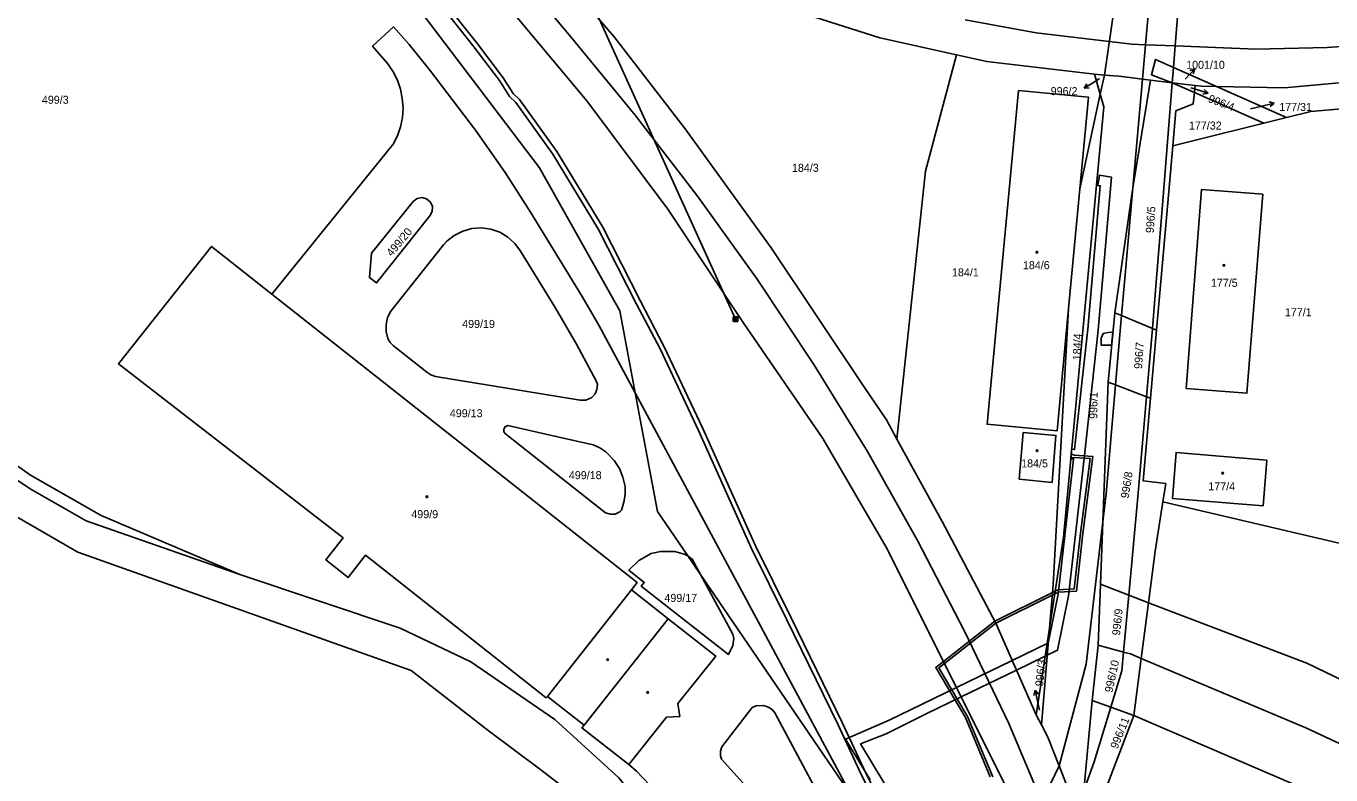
# Model space of a CAD drawing. Extents: x -757266 to -753360, y -1162585 to -1157740.
# Drawn here: x -755337.9 to -755060.8, y -1162399 to -1162239.9 of the extents above; entities that cross this region are included whole.
import ezdxf

# ---------------------------------------------------------------- set-up
doc = ezdxf.new("R2010")
doc.units = 0
for name, color, linetype in [('Hranice kat_území', 7, 'Continuous'), ('Hranice parcel', 7, 'Continuous'), ('Parcelní čísla', 7, 'Continuous'), ('Pop  PČ popisy', 7, 'Continuous'), ('Poz předměty', 7, 'Continuous'), ('Vnitřní kresba', 7, 'Continuous'), ('Věcná břemena k části', 7, 'Continuous'), ('Značky budov', 7, 'Continuous')]:
    doc.layers.add(name, color=color, linetype=linetype)

msp = doc.modelspace()

# ---------------------------------------------------------------- linework, layer by layer
at = {"layer": 'Hranice kat_území'}
msp.add_lwpolyline([(-755339.99, -1162344.07), (-755326.91, -1162351.67), (-755256.17, -1162376.79), (-755239.79, -1162389.54), (-755228.6, -1162397.87), (-755218.77, -1162405.46)], dxfattribs=at)
at = {"layer": 'Hranice parcel'}
for p, q in [((-755108.91, -1162250.29), (-755106.85, -1162236.16)), ((-755110.99, -1162250.12), (-755109.79, -1162254.37)), ((-755110.99, -1162250.12), (-755108.91, -1162250.29)), ((-755109.79, -1162254.37), (-755108.91, -1162250.29)), ((-755094.51, -1162251.93), (-755099.1, -1162251.37)), ((-755089.68, -1162252.52), (-755094.51, -1162251.93)), ((-755094.51, -1162251.93), (-755089.82, -1162254)), ((-755089.68, -1162252.52), (-755089.82, -1162254)), ((-755085.12, -1162252.75), (-755070.25, -1162259.31)), ((-755114.15, -1162274.5), (-755109.79, -1162254.37)), ((-755089.82, -1162254), (-755075.07, -1162260.52)), ((-755070.25, -1162259.31), (-755075.07, -1162260.52)), ((-755114.15, -1162274.5), (-755116.54, -1162299.9)), ((-755108.15, -1162315.51), (-755106.74, -1162300.78)), ((-755097.85, -1162304.49), (-755099.13, -1162318.97)), ((-755096.49, -1162341), (-755007.12, -1162361.91)), ((-755326.91, -1162351.67), (-755339.99, -1162344.07)), ((-755256.17, -1162376.79), (-755326.91, -1162351.67)), ((-755197.4, -1162352.43), (-755194.7, -1162356.4)), ((-755194.7, -1162356.4), (-755162.59, -1162403.5)), ((-755110.28, -1162371.41), (-755109.73, -1162358.47)), ((-755099.55, -1162362.44), (-755101.09, -1162374.25)), ((-755120.58, -1162367.79), (-755123.39, -1162386.22)), ((-755122.29, -1162388.33), (-755120.58, -1162367.79)), ((-755111.53, -1162383.2), (-755110.28, -1162371.41)), ((-755101.09, -1162374.25), (-755102.66, -1162386.37)), ((-755239.79, -1162389.54), (-755256.17, -1162376.79)), ((-755122.29, -1162388.33), (-755123.39, -1162386.22)), ((-755102.66, -1162386.37), (-755111.75, -1162409.98)), ((-755228.6, -1162397.87), (-755239.79, -1162389.54))]:
    msp.add_line(p, q, dxfattribs=at)
for points in [[(-755357.6, -1162106.47), (-755332.83, -1162128.38), (-755303.98, -1162159.81), (-755257.25, -1162210.88), (-755255.8, -1162212.54), (-755236.92, -1162234.12), (-755218.86, -1162255.78), (-755201.65, -1162278.82), (-755185.6, -1162302.84), (-755168.69, -1162327.53), (-755155.26, -1162350.62), (-755154.66, -1162351.82), (-755141.68, -1162377.77), (-755128.84, -1162403.34)], [(-755447.93, -1162174.92), (-755446.76, -1162176.76), (-755417.43, -1162233.67), (-755391.9, -1162277.64), (-755381.46, -1162294.59), (-755371.62, -1162306.65), (-755356.88, -1162321.27), (-755336.95, -1162335.3), (-755321.94, -1162343.88), (-755292.52, -1162356.43)], [(-755292.52, -1162356.43), (-755325.14, -1162344.97), (-755337.08, -1162338.23), (-755351.54, -1162328.52), (-755378.9, -1162302.08), (-755387.56, -1162291.31), (-755420.32, -1162234.67), (-755435.66, -1162211.51), (-755447.19, -1162180.47), (-755447.93, -1162174.92)], [(-755280.59, -1162206.21), (-755257.72, -1162231.95), (-755228.92, -1162270), (-755211.8, -1162300.42), (-755208.54, -1162317.82)], [(-755224.59, -1162220.51), (-755227.6, -1162225.16), (-755213.03, -1162242.21), (-755197.95, -1162261.69), (-755179.66, -1162287.01), (-755159.89, -1162316.68), (-755155.21, -1162323.55), (-755152.98, -1162327.62)], [(-755140.31, -1162246.01), (-755156.59, -1162242.36), (-755179.53, -1162235.08), (-755202.91, -1162226.05)], [(-755085.12, -1162252.75), (-755070.73, -1162253.01), (-755038.01, -1162250.05), (-755036.82, -1162249.84), (-755013.79, -1162245.86), (-755003.23, -1162244.03), (-754994.22, -1162241.55), (-754975.93, -1162236.51), (-754973.51, -1162235.29), (-754971.15, -1162234.1)], [(-755285.72, -1162296.84), (-755273.15, -1162281.3), (-755259.96, -1162264.99), (-755259.05, -1162263.18), (-755258.42, -1162261.28), (-755258.01, -1162259.3), (-755257.86, -1162257.3), (-755258.04, -1162255.29), (-755258.42, -1162253.32), (-755259.06, -1162251.4), (-755259.94, -1162249.61), (-755261.07, -1162247.95), (-755264.36, -1162244.17), (-755259.86, -1162240.09), (-755256.55, -1162243.81), (-755252.15, -1162249.27), (-755242.47, -1162262.02), (-755236.16, -1162271.02), (-755230.79, -1162279.46), (-755219.8, -1162297.35), (-755216.28, -1162303.42), (-755208.54, -1162317.82)], [(-754975.1, -1162243.04), (-754986.3, -1162245.44), (-755006.22, -1162249.72), (-755027.5, -1162254.28), (-755031.53, -1162255.15), (-755065.07, -1162258.01), (-755070.25, -1162259.31)], [(-755140.31, -1162246.01), (-755146.94, -1162270.72), (-755152.98, -1162327.62)], [(-755110.99, -1162250.12), (-755133.9, -1162247.44), (-755140.31, -1162246.01)], [(-755094.51, -1162251.93), (-755098.92, -1162250.25), (-755098.08, -1162247.03), (-755094.25, -1162248.72), (-755085.12, -1162252.75)], [(-755099.1, -1162251.37), (-755100.83, -1162251.16), (-755105.8, -1162250.54), (-755108.91, -1162250.29)], [(-755106.74, -1162300.78), (-755102.88, -1162274.28), (-755099.1, -1162251.37)], [(-755085.12, -1162252.75), (-755088.33, -1162252.69), (-755089.68, -1162252.52)], [(-755116.54, -1162299.9), (-755118.98, -1162325.91), (-755133.83, -1162324.47), (-755127.15, -1162253.59), (-755112.31, -1162254.97), (-755114.15, -1162274.5)], [(-755120.58, -1162367.79), (-755117.64, -1162348.46), (-755109.03, -1162257.08), (-755109.79, -1162254.37)], [(-755089.82, -1162254), (-755090.06, -1162256.44), (-755093.76, -1162257.89), (-755094.42, -1162265.37)], [(-755075.07, -1162260.52), (-755089.54, -1162264.15), (-755094.42, -1162265.37)], [(-755097.85, -1162304.49), (-755095.48, -1162277.47), (-755094.42, -1162265.37)], [(-755091.55, -1162316.9), (-755088.27, -1162274.58), (-755075.29, -1162275.61), (-755078.64, -1162317.91), (-755091.55, -1162316.9)], [(-755264.53, -1162288.11), (-755255.71, -1162277.19), (-755254.89, -1162276.55), (-755253.87, -1162276.34), (-755252.85, -1162276.59), (-755252.05, -1162277.27), (-755251.62, -1162278.23), (-755251.7, -1162279.29), (-755252.21, -1162280.19), (-755263.5, -1162294.45), (-755265.01, -1162293.32), (-755264.53, -1162288.11)], [(-755249.26, -1162286.35), (-755248.56, -1162285.61), (-755246.99, -1162284.35), (-755245.19, -1162283.44), (-755243.24, -1162282.9), (-755241.22, -1162282.77), (-755239.23, -1162283.04), (-755237.32, -1162283.7), (-755235.58, -1162284.76), (-755234.1, -1162286.1), (-755232.92, -1162287.74), (-755225.57, -1162299.65), (-755221.06, -1162307.45), (-755216.79, -1162315.38), (-755216.6, -1162316.07), (-755216.69, -1162317.09), (-755217.09, -1162318.02), (-755217.77, -1162318.78), (-755219.05, -1162319.34), (-755220.22, -1162319.37), (-755250.99, -1162314.33), (-755251.97, -1162314.01), (-755252.8, -1162313.43), (-755259.87, -1162307.84), (-755260.58, -1162307.15), (-755261.1, -1162306.25), (-755261.47, -1162304.77), (-755261.48, -1162303.26), (-755261.16, -1162301.78), (-755260.47, -1162300.43), (-755249.26, -1162286.35)], [(-755209.95, -1162396.8), (-755219.88, -1162388.97), (-755219.41, -1162388.42), (-755227.22, -1162382.29), (-755227.45, -1162382.59), (-755265.84, -1162352.32), (-755269.5, -1162357.01), (-755274.29, -1162353.28), (-755270.6, -1162348.62), (-755318.27, -1162311.63), (-755298.53, -1162286.71), (-755285.72, -1162296.84)], [(-755209.95, -1162396.8), (-755201.89, -1162386.73), (-755199.09, -1162386.57), (-755199.54, -1162383.8), (-755191.47, -1162373.73), (-755201.54, -1162365.82), (-755209.34, -1162359.63), (-755208.16, -1162358.13), (-755251.18, -1162324.13), (-755285.72, -1162296.84)], [(-755120.58, -1162367.79), (-755119.82, -1162358.61), (-755116.54, -1162299.9)], [(-755106.74, -1162300.78), (-755105.27, -1162301.39), (-755098.74, -1162304.12), (-755097.85, -1162304.49)], [(-755109.73, -1162358.47), (-755109.24, -1162345.2), (-755108.15, -1162315.51)], [(-755108.15, -1162315.51), (-755106.54, -1162316.13), (-755099.98, -1162318.64), (-755099.13, -1162318.97)], [(-755208.54, -1162317.82), (-755203.83, -1162343), (-755197.4, -1162352.43)], [(-755099.13, -1162318.97), (-755100.67, -1162336.51), (-755095.88, -1162337.08), (-755096.49, -1162341)], [(-755235.64, -1162324.73), (-755225.07, -1162327.13), (-755217.5, -1162328.85), (-755216.09, -1162329.51), (-755214.81, -1162330.37), (-755213.06, -1162332.17), (-755211.93, -1162333.85), (-755211.16, -1162335.75), (-755210.72, -1162337.72), (-755210.71, -1162339.28), (-755210.94, -1162340.77), (-755211.5, -1162342.72), (-755211.86, -1162343.11), (-755212.81, -1162343.61), (-755213.83, -1162343.62), (-755214.89, -1162343.31), (-755226.97, -1162333.77), (-755236.12, -1162326.55), (-755236.44, -1162326.06), (-755236.45, -1162325.52), (-755236.16, -1162325.01), (-755235.64, -1162324.73)], [(-755152.98, -1162327.62), (-755143.37, -1162345.14), (-755132.01, -1162366.71), (-755123.39, -1162386.22)], [(-755120.03, -1162336.84), (-755127.02, -1162336.14), (-755126.17, -1162326.23), (-755119.21, -1162326.86), (-755120.03, -1162336.84)], [(-755075.18, -1162341.85), (-755094.45, -1162340.23), (-755093.69, -1162330.47), (-755074.4, -1162332.14), (-755075.18, -1162341.85)], [(-755096.49, -1162341), (-755098.12, -1162351.47), (-755099.55, -1162362.44)], [(-755194.7, -1162356.4), (-755187.86, -1162369.11), (-755187.6, -1162370.02), (-755187.8, -1162371.5), (-755188.78, -1162373.43), (-755207.28, -1162358.88), (-755206.63, -1162358.07), (-755209.93, -1162355.45), (-755207.82, -1162353.4), (-755205.14, -1162351.97), (-755203.16, -1162351.5), (-755200.13, -1162351.55), (-755198.17, -1162352.07), (-755197.4, -1162352.43)], [(-755292.52, -1162356.43), (-755258.5, -1162367.8), (-755243.5, -1162374.93), (-755225.6, -1162387.24), (-755212.01, -1162399.57), (-755200.43, -1162414.21), (-755191.72, -1162423.82)], [(-755109.73, -1162358.47), (-755103.73, -1162360.81), (-755099.55, -1162362.44)], [(-755099.55, -1162362.44), (-755065.93, -1162375.26), (-755012.09, -1162401.26), (-754952.51, -1162431.09)], [(-755110.28, -1162371.41), (-755104.84, -1162372.89), (-755103.37, -1162373.29), (-755101.09, -1162374.25)], [(-755101.09, -1162374.25), (-755066.17, -1162388.99), (-755029.41, -1162406.11), (-754957.02, -1162442.51)], [(-755190.23, -1162395.62), (-755190.43, -1162394.96), (-755190.46, -1162393.97), (-755190.17, -1162393.03), (-755183.69, -1162384.68), (-755182.85, -1162384.3), (-755181.4, -1162384.23), (-755180.44, -1162384.49), (-755179.57, -1162384.99), (-755178.91, -1162385.78), (-755157.62, -1162425.68), (-755156.05, -1162429.38), (-755156.03, -1162430.21), (-755156.34, -1162431.15), (-755156.88, -1162431.52), (-755157.56, -1162431.53), (-755158.19, -1162431.25), (-755190.23, -1162395.62)], [(-755113.87, -1162409.08), (-755113.26, -1162402.31), (-755111.53, -1162383.2)], [(-755111.53, -1162383.2), (-755107.56, -1162384.62), (-755102.66, -1162386.37)], [(-755122.29, -1162388.33), (-755120.94, -1162390.93), (-755118.55, -1162397.08), (-755114.81, -1162406.67), (-755113.87, -1162409.08)], [(-755102.66, -1162386.37), (-755046.04, -1162410.7), (-754989.82, -1162440.1), (-754962.03, -1162455.19)], [(-755147.93, -1162465.72), (-755147.53, -1162465.77), (-755146.63, -1162465.33), (-755146.01, -1162464.59), (-755145.78, -1162463.97), (-755145.86, -1162463.15), (-755150.88, -1162450.09), (-755151.6, -1162450.76), (-755155.2, -1162454), (-755208.3, -1162398.17), (-755209.95, -1162396.8)], [(-755212.85, -1162411.61), (-755218.77, -1162405.46), (-755228.6, -1162397.87)]]:
    msp.add_lwpolyline(points, dxfattribs=at)
at = {"layer": 'Pop  PČ popisy'}
for p, q in [((-755091.77, -1162251.16), (-755089.723, -1162248.965)), ((-755089.723, -1162248.965), (-755090.773, -1162249.356)), ((-755089.723, -1162248.965), (-755090.04, -1162250.039)), ((-755110.7, -1162251.52), (-755113.245, -1162253.11)), ((-755113.245, -1162253.11), (-755112.661, -1162252.155)), ((-755109.93, -1162251.05), (-755110.7, -1162251.52)), ((-755091.78, -1162251.17), (-755091.77, -1162251.16)), ((-755113.245, -1162253.11), (-755112.13, -1162253.004)), ((-755090.57, -1162252.98), (-755089.76, -1162253.24)), ((-755089.76, -1162253.24), (-755086.906, -1162254.167)), ((-755086.906, -1162254.167), (-755088.013, -1162254.334)), ((-755086.906, -1162254.167), (-755087.704, -1162253.382)), ((-755077.87, -1162257.5), (-755075.75, -1162256.98)), ((-755075.75, -1162256.98), (-755072.838, -1162256.254)), ((-755072.838, -1162256.254), (-755073.931, -1162256.01)), ((-755072.838, -1162256.254), (-755073.689, -1162256.982)), ((-755123.655, -1162380.996), (-755123.918, -1162382.084)), ((-755122.98, -1162383.92), (-755123.655, -1162380.996)), ((-755123.655, -1162380.996), (-755122.942, -1162381.859)), ((-755122.69, -1162385.22), (-755122.98, -1162383.92))]:
    msp.add_line(p, q, dxfattribs=at)
at = {"layer": 'Poz předměty'}
for p, q in [((-755245.56, -1162173.47), (-755187.29, -1162302.18)), ((-755232.65, -1162229.71), (-755222.28, -1162242.12)), ((-755138.48, -1162238.56), (-755123.39, -1162241.32)), ((-755123.39, -1162241.32), (-755103.11, -1162243.77)), ((-755222.28, -1162242.12), (-755208.59, -1162258.85)), ((-755103.11, -1162243.77), (-755100.18, -1162243.88)), ((-755100.18, -1162243.88), (-755093.88, -1162244.12)), ((-755093.88, -1162244.12), (-755076.74, -1162244.78)), ((-755076.74, -1162244.78), (-755061.62, -1162244.43)), ((-755061.62, -1162244.43), (-755046.74, -1162243.36)), ((-755208.59, -1162258.85), (-755195.32, -1162276.05)), ((-755195.32, -1162276.05), (-755182.68, -1162293.67)), ((-755182.68, -1162293.67), (-755170.6, -1162311.78)), ((-755187.792, -1162301.679), (-755186.791, -1162301.679)), ((-755187.792, -1162302.679), (-755187.792, -1162301.679)), ((-755187.792, -1162301.879), (-755186.791, -1162301.879)), ((-755187.792, -1162302.079), (-755186.791, -1162302.079)), ((-755187.792, -1162302.279), (-755186.791, -1162302.279)), ((-755187.792, -1162302.479), (-755186.791, -1162302.479)), ((-755187.792, -1162302.679), (-755186.791, -1162302.679)), ((-755187.591, -1162302.679), (-755187.591, -1162301.679)), ((-755187.392, -1162302.679), (-755187.392, -1162301.679)), ((-755187.191, -1162302.679), (-755187.191, -1162301.679)), ((-755186.992, -1162302.679), (-755186.992, -1162301.679)), ((-755186.791, -1162302.679), (-755186.791, -1162301.679)), ((-755170.6, -1162311.78), (-755159.25, -1162330.3)), ((-755159.25, -1162330.3), (-755148.58, -1162349.19)), ((-755148.58, -1162349.19), (-755138.6, -1162368.43)), ((-755138.6, -1162368.43), (-755129.24, -1162388.07)), ((-755129.24, -1162388.07), (-755122.24, -1162404.71))]:
    msp.add_line(p, q, dxfattribs=at)
at = {"layer": 'Vnitřní kresba'}
for p, q in [((-755099.55, -1162236.71), (-755100.18, -1162243.88)), ((-755093.88, -1162244.12), (-755093.31, -1162237.02)), ((-755100.18, -1162243.88), (-755100.83, -1162251.16)), ((-755094.25, -1162248.72), (-755093.88, -1162244.12)), ((-755094.51, -1162251.93), (-755094.25, -1162248.72)), ((-755100.83, -1162251.16), (-755102.88, -1162274.28)), ((-755096.52, -1162277.02), (-755094.51, -1162251.93)), ((-755102.88, -1162274.28), (-755104.59, -1162293.54)), ((-755097.9, -1162294.33), (-755096.52, -1162277.02)), ((-755105.27, -1162301.39), (-755104.59, -1162293.54)), ((-755097.9, -1162294.33), (-755098.74, -1162304.12)), ((-755106.54, -1162316.13), (-755105.27, -1162301.39)), ((-755098.74, -1162304.12), (-755099.98, -1162318.64)), ((-755108.54, -1162339.27), (-755106.54, -1162316.13)), ((-755099.98, -1162318.64), (-755101.79, -1162339.87)), ((-755109.24, -1162345.2), (-755108.54, -1162339.27)), ((-755101.79, -1162339.87), (-755103.73, -1162360.81)), ((-755112.82, -1162375.43), (-755109.24, -1162345.2)), ((-755209.34, -1162359.63), (-755227.22, -1162382.29)), ((-755103.73, -1162360.81), (-755104.84, -1162372.89)), ((-755219.41, -1162388.42), (-755201.54, -1162365.82)), ((-755104.84, -1162372.89), (-755105.21, -1162376.88)), ((-755118.55, -1162397.08), (-755112.82, -1162375.43)), ((-755105.21, -1162376.88), (-755107.56, -1162384.62)), ((-755107.56, -1162384.62), (-755111.08, -1162396.2)), ((-755111.08, -1162396.2), (-755113.26, -1162402.31)), ((-755118.55, -1162397.08), (-755122.24, -1162404.71))]:
    msp.add_line(p, q, dxfattribs=at)
for points in [[(-755208.54, -1162317.82), (-755182.37, -1162366.53), (-755162.59, -1162403.5)], [(-755197.4, -1162352.43), (-755196.45, -1162353.14), (-755194.7, -1162356.4)]]:
    msp.add_lwpolyline(points, dxfattribs=at)
at = {"layer": 'Věcná břemena k části'}
for points in [[(-755339.46, -1162135.92), (-755334.04, -1162141.35), (-755327.21, -1162148.59), (-755320.66, -1162154.77), (-755313.26, -1162163.18), (-755308.99, -1162168.91), (-755306.86, -1162170.37), (-755300.91, -1162176.35), (-755293.84, -1162184.94), (-755276.95, -1162203.71), (-755273.27, -1162207.6), (-755265.46, -1162216.72), (-755260.66, -1162223.38), (-755259.22, -1162225.15), (-755250.34, -1162234.82), (-755243.05, -1162244.02), (-755237.41, -1162251.44)], [(-755154.48, -1162408.95), (-755160.04, -1162397.7), (-755164.59, -1162387.87), (-755175.47, -1162365.62), (-755183.03, -1162350.29), (-755194.22, -1162325.38), (-755202.39, -1162308.01), (-755207.47, -1162298.36), (-755215.46, -1162282.62), (-755225.24, -1162266.57), (-755233.13, -1162255.49), (-755234.49, -1162254.19), (-755236.58, -1162250.87), (-755242.27, -1162243.4), (-755249.58, -1162234.18)], [(-755237.41, -1162251.44), (-755235.27, -1162254.83), (-755233.89, -1162256.15), (-755226.08, -1162267.13), (-755216.34, -1162283.1), (-755208.35, -1162298.82), (-755203.29, -1162308.45), (-755195.12, -1162325.8), (-755183.93, -1162350.73), (-755176.37, -1162366.06), (-755165.49, -1162388.31), (-755160.94, -1162398.14), (-755155.36, -1162409.43), (-755148.3, -1162420.56), (-755145.06, -1162424.65), (-755144.06, -1162426.56), (-755142.13, -1162429.79), (-755138.6, -1162438.25), (-755136.5, -1162442.51), (-755136.02, -1162443.41), (-755133.91, -1162449.8), (-755133.32, -1162452.76), (-755132.67, -1162458.66)], [(-755132.64, -1162399.4), (-755138.01, -1162386.57), (-755144.06, -1162376.26), (-755142.9, -1162375.34), (-755132.01, -1162366.71), (-755132.22, -1162366.32), (-755143.12, -1162374.89), (-755144.72, -1162376.14), (-755138.45, -1162386.79), (-755133.18, -1162399.38)], [(-755155.53, -1162400.92), (-755160.7, -1162392.38), (-755155.26, -1162390.24), (-755146.61, -1162385.94), (-755139.35, -1162382.42), (-755127.59, -1162376.71), (-755128.49, -1162374.68), (-755140.35, -1162380.43), (-755147.59, -1162383.94), (-755154.66, -1162387.34), (-755163.92, -1162391.36), (-755158.67, -1162400.02)]]:
    msp.add_lwpolyline(points, dxfattribs=at)
for points in [[(-755110.26, -1162304.5), (-755107.42, -1162271.97), (-755109.97, -1162271.56), (-755110.32, -1162273.75), (-755109.82, -1162273.83), (-755112.46, -1162304.28), (-755115.25, -1162329.88), (-755115.88, -1162329.81), (-755116.07, -1162331.8), (-755115.47, -1162331.87), (-755118.74, -1162360.6), (-755120.84, -1162370.97), (-755121.06, -1162373.54), (-755118.85, -1162372.47), (-755116.54, -1162360.94), (-755113.15, -1162331.11)], [(-755107.15, -1162305.02), (-755107.71, -1162304.93), (-755109.16, -1162305.2), (-755109.58, -1162306.22), (-755109.58, -1162307.65), (-755107.4, -1162307.65)], [(-755114.87, -1162359.92), (-755113.55, -1162348.28), (-755111.39, -1162331.33), (-755115.27, -1162331.04), (-755115.98, -1162330.82), (-755116.05, -1162331.62), (-755115.31, -1162331.54), (-755111.95, -1162331.79), (-755114.05, -1162348.22), (-755115.31, -1162359.44), (-755118.8, -1162359.63), (-755119.38, -1162359.92), (-755119.48, -1162360.53), (-755118.66, -1162360.13)], [(-755132.22, -1162366.32), (-755132.01, -1162366.71), (-755120, -1162360.79), (-755119.48, -1162360.53), (-755119.38, -1162359.92), (-755119.95, -1162360.2)], [(-755128.49, -1162374.68), (-755127.59, -1162376.71), (-755121.49, -1162373.75), (-755121.06, -1162373.54), (-755120.84, -1162370.97), (-755121.08, -1162371.08)]]:
    msp.add_lwpolyline(points, close=True, dxfattribs=at)
at = {"layer": 'Značky budov'}
for centre in [(-755123.2568, -1162287.9292), (-755083.5468, -1162290.7292), (-755123.2168, -1162330.1092), (-755083.7968, -1162334.8592), (-755252.7968, -1162339.8992), (-755214.4268, -1162374.4992), (-755205.9168, -1162381.4692)]:
    msp.add_circle(centre, 0.175, dxfattribs=at)

# ---------------------------------------------------------------- texts
at = {"layer": 'Parcelní čísla'}
for s, p in [('1001/10', (-755091.56, -1162248.97)), ('996/2', (-755120.327, -1162254.558)), ('499/3', (-755334.56, -1162256.4)), ('177/31', (-755071.79, -1162257.928)), ('177/32', (-755090.97, -1162261.87)), ('184/3', (-755175.27, -1162270.86)), ('184/1', (-755141.29, -1162293.07)), ('184/6', (-755126.228, -1162291.54)), ('177/5', (-755086.31, -1162295.29)), ('177/1', (-755070.59, -1162301.53)), ('499/19', (-755245.307, -1162304.02)), ('499/13', (-755247.927, -1162322.99)), ('184/5', (-755126.598, -1162333.65)), ('499/18', (-755222.647, -1162336.15)), ('177/4', (-755086.85, -1162338.52)), ('499/9', (-755256.1, -1162344.43)), ('499/17', (-755202.357, -1162362.22))]:
    msp.add_text(s, height=1.7, dxfattribs=at).set_placement(p)
for s, rotation, p in [('996/4', 339, (-755087.02, -1162255.979)), ('996/5', 86, (-755098.462, -1162283.929)), ('499/20', 50, (-755260.266, -1162288.97)), ('184/4', 87.999997, (-755113.95, -1162310.919)), ('996/7', 86, (-755100.932, -1162312.779)), ('996/1', 89, (-755110.44, -1162323.364)), ('996/8', 81, (-755103.8, -1162340.312)), ('996/9', 84, (-755105.614, -1162369.418)), ('996/3', 84, (-755121.944, -1162380.228)), ('996/10', 78, (-755107.228, -1162381.596)), ('996/11', 68, (-755106.151, -1162393.588))]:
    msp.add_text(s, height=1.7, rotation=rotation, dxfattribs=at).set_placement(p)

doc.saveas('drawing.dxf')
